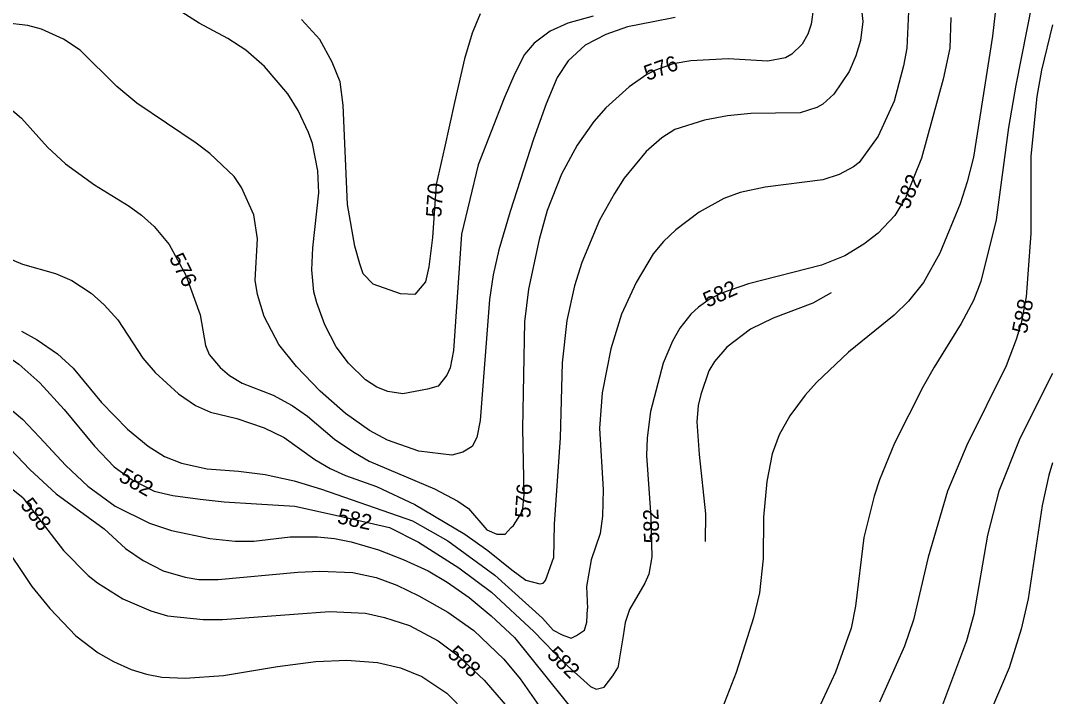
# Model space of a CAD drawing. Extents: x -709418 to -703832, y -1161719 to -1157826.
# Drawn here: x -705388 to -704851, y -1158764 to -1158413 of the extents above; entities that cross this region are included whole.
import ezdxf

# ---------------------------------------------------------------- set-up
doc = ezdxf.new("R2010")
doc.units = 0
for name, color, linetype in [('120_vrstevnice hlavní', 7, 'Continuous'), ('121_vrstevnice hlavní_popis', 7, 'Continuous'), ('122_vrstevnice základní', 7, 'Continuous'), ('124_vrstevnice doplňková', 7, 'Continuous')]:
    doc.layers.add(name, color=color, linetype=linetype)

msp = doc.modelspace()

# ---------------------------------------------------------------- linework, layer by layer
at = {"layer": '120_vrstevnice hlavní'}
for points in [[(-704925.9, -1158404.32), (-704926.9, -1158427.2), (-704928.62, -1158436.35), (-704933.48, -1158454.66), (-704941.77, -1158472.96), (-704951.78, -1158486.55), (-704954.64, -1158488.84), (-704962.08, -1158492.84), (-704970.66, -1158495.7), (-705000.7, -1158499.42), (-705013.57, -1158502.28), (-705022.15, -1158505.43), (-705035.02, -1158512.44), (-705047.03, -1158521.59), (-705053.47, -1158527.74), (-705058.9, -1158534.17), (-705067.77, -1158549.05), (-705075.35, -1158565.49), (-705080.93, -1158583.66), (-705085.5, -1158606.54), (-705086.79, -1158624.84), (-705084.93, -1158656.88), (-705085.22, -1158670.61), (-705086.5, -1158679.76), (-705091.08, -1158693.49), (-705093.51, -1158707.22), (-705093.08, -1158718.8)], [(-705148.87, -1158409.31), (-705153.04, -1158419.25), (-705157.06, -1158432.63), (-705162.32, -1158455.44), (-705167.42, -1158478.94), (-705171.88, -1158498.16), (-705173.73, -1158525.62), (-705175.6, -1158540.89), (-705177.44, -1158548.82), (-705182.82, -1158555.29), (-705190.41, -1158554.9), (-705204.52, -1158549.9), (-705209.82, -1158544.51), (-705211.54, -1158539.29), (-705214.11, -1158530.18), (-705218, -1158508.42), (-705220.13, -1158456.85), (-705221.69, -1158444.57), (-705225.93, -1158434.42), (-705232.4, -1158422.54), (-705241.96, -1158412.19)], [(-705387.51, -1158574.38), (-705379.5, -1158578.91), (-705368.91, -1158586.16), (-705360.73, -1158593.73), (-705345.92, -1158611.5), (-705332.46, -1158625.43), (-705321.71, -1158634.22), (-705313.17, -1158639.57), (-705304.28, -1158643.04), (-705290.94, -1158646.02), (-705274.65, -1158647.28), (-705260.79, -1158649.06), (-705245.73, -1158652.22), (-705231.53, -1158656.57), (-705184.04, -1158673.18), (-705165.73, -1158683.48), (-705141.28, -1158701.36), (-705116.54, -1158723.81), (-705110.96, -1158730.1), (-705106.29, -1158732.44), (-705101.58, -1158734.1), (-705098.7, -1158732.82), (-705094.54, -1158730.05), (-705093.48, -1158725.82), (-705093.08, -1158718.8)], [(-704851.18, -1158596.39), (-704868.12, -1158630.28), (-704878.99, -1158657.74), (-704884.85, -1158680.62), (-704892, -1158721.81), (-704895.87, -1158735.54), (-704913.03, -1158781.3), (-704926.76, -1158822.49), (-704931.48, -1158840.79), (-704934.05, -1158859.1), (-704935.91, -1158891.14), (-704937.34, -1158946.05), (-704939.91, -1158964.36), (-704944.92, -1158982.66), (-704952.79, -1159000.97), (-704961.51, -1159013.84), (-704968.8, -1159021.56)], [(-705398.7, -1158682.62), (-705382.26, -1158707.22), (-705372.82, -1158718.66), (-705359.23, -1158732.96), (-705347.65, -1158741.83), (-705339.64, -1158746.41), (-705330.48, -1158750.55), (-705322.47, -1158752.98), (-705314.47, -1158754.41), (-705302.45, -1158754.99), (-705282.43, -1158753.56), (-705254.4, -1158748.98), (-705234.38, -1158746.41), (-705218.36, -1158745.69), (-705202.34, -1158746.83), (-705190.33, -1158749.55), (-705179.32, -1158754.13), (-705166.3, -1158762.85), (-705155.72, -1158773.58)]]:
    msp.add_lwpolyline(points, dxfattribs=at)
at = {"layer": '122_vrstevnice základní'}
for points in [[(-704958.36, -1158335.1), (-704949.78, -1158413.18), (-704950.93, -1158423.2), (-704953.36, -1158431.2), (-704956.93, -1158439.21), (-704964.94, -1158451.08), (-704970.66, -1158456.23), (-704973.81, -1158458.09), (-704982.39, -1158460.81), (-705008.13, -1158461.09), (-705020.15, -1158462.38), (-705032.16, -1158464.53), (-705047.6, -1158469.53), (-705054.47, -1158473.82), (-705062.48, -1158480.97), (-705073.92, -1158494.84), (-705079.07, -1158502.71), (-705086.79, -1158516.73), (-705096.09, -1158538.75), (-705099.8, -1158550.76), (-705103.81, -1158568.78), (-705106.24, -1158590.81), (-705107.24, -1158629.99), (-705110.39, -1158674.9), (-705110.82, -1158692.49)], [(-704876.42, -1158369.14), (-704882.28, -1158420.91), (-704892.29, -1158483.83), (-704895.44, -1158496.7), (-704899.16, -1158508.15), (-704909.74, -1158533.89), (-704918.18, -1158549.05), (-704926.04, -1158558.77), (-704933.48, -1158566.06), (-704957.22, -1158585.37), (-704973.95, -1158601.1), (-704979.82, -1158607.68), (-704987.82, -1158618.41), (-704993.26, -1158628.28), (-704996.98, -1158638.29), (-704999.69, -1158652.59), (-705001.41, -1158671.18), (-705001.7, -1158692.92), (-705003.56, -1158710.65), (-705006.7, -1158723.52), (-705015.71, -1158752.13), (-705029.01, -1158786.45), (-705033.59, -1158795.03), (-705041.74, -1158803.75)], [(-704858.68, -1158388.3), (-704870.27, -1158446.36), (-704873.98, -1158468.39), (-704880.42, -1158516.44), (-704888.43, -1158548.48), (-704892.15, -1158558.49), (-704898.58, -1158570.5), (-704912.74, -1158593.09), (-704918.32, -1158603.25), (-704933.34, -1158632.71), (-704941.2, -1158651.73), (-704943.92, -1158660.31), (-704949.21, -1158681.76), (-704953.64, -1158717.52), (-704955.79, -1158728.96), (-704963.94, -1158751.84), (-704986.54, -1158800.47)], [(-705090.15, -1158410.41), (-705103.21, -1158414.12), (-705112.5, -1158418.2), (-705120.77, -1158424.51), (-705125.78, -1158430.49), (-705130.8, -1158440.25), (-705136.41, -1158453.07), (-705150, -1158487.84), (-705158.58, -1158523.88), (-705162.79, -1158584.46), (-705164.58, -1158593.53), (-705166.28, -1158597.36), (-705170.71, -1158603.08), (-705176.31, -1158604.65), (-705189.22, -1158607.11), (-705196.91, -1158605.82), (-705202.63, -1158603.54), (-705208.64, -1158599.67), (-705217.36, -1158591.09), (-705223.8, -1158582.51), (-705229.66, -1158571.07), (-705233.95, -1158559.63), (-705235.38, -1158553.91), (-705236.53, -1158542.47), (-705235.95, -1158531.03), (-705232.81, -1158502.42), (-705233.38, -1158490.98), (-705236.24, -1158476.68), (-705238.24, -1158470.96), (-705243.68, -1158459.52), (-705248.97, -1158450.94), (-705261.12, -1158436.64), (-705270.85, -1158428.2), (-705280.14, -1158422.05), (-705295.16, -1158414.04), (-705305.6, -1158407.61)], [(-704975.53, -1158406.03), (-704976.67, -1158414.61), (-704978.39, -1158419.76), (-704981.39, -1158425.05), (-704986.68, -1158430.34), (-704990.11, -1158432.21), (-704999.27, -1158433.92), (-705019.86, -1158432.63), (-705039.31, -1158433.64), (-705048.46, -1158435.35), (-705057.61, -1158438.5), (-705062.19, -1158440.79), (-705071.34, -1158447.22), (-705083.5, -1158458.23), (-705089.79, -1158465.24), (-705098.37, -1158477.54), (-705106.67, -1158492.7), (-705114.1, -1158511.58), (-705118.25, -1158526.74), (-705123.69, -1158552.48), (-705125.83, -1158569.64), (-705126.83, -1158625.13), (-705126.12, -1158659.45), (-705127.12, -1158668.46)], [(-705047.44, -1158411.23), (-705058.94, -1158413.41), (-705072.21, -1158416.01), (-705083.55, -1158420.07), (-705094.22, -1158425.51), (-705103.18, -1158433.7), (-705108.88, -1158442.42), (-705114.51, -1158456.14), (-705121.12, -1158474.46), (-705133.27, -1158512.15), (-705139.28, -1158532.17), (-705142.14, -1158545.04), (-705143.99, -1158557.91), (-705148.86, -1158620.84), (-705150.57, -1158629.71), (-705153.01, -1158634.43)], [(-704904.02, -1158411.18), (-704904.59, -1158427.2), (-704908.02, -1158443.22), (-704919.32, -1158484.41), (-704927.61, -1158505), (-704933.19, -1158514.15), (-704941.77, -1158523.45), (-704949.21, -1158529.17), (-704959.22, -1158535.17), (-704971.23, -1158540.04), (-705009.28, -1158549.76), (-705023.29, -1158554.62), (-705029.3, -1158557.63), (-705035.31, -1158561.92), (-705039.31, -1158565.64), (-705045.03, -1158572.79), (-705048.75, -1158579.65), (-705053.61, -1158591.09), (-705060.33, -1158616.26), (-705062.05, -1158629.99), (-705062.33, -1158639.15), (-705060.05, -1158671.18), (-705059.62, -1158691.77), (-705061.19, -1158700.93), (-705063.19, -1158705.5), (-705071.2, -1158719.23), (-705073.49, -1158726.1), (-705074.49, -1158732.96), (-705077.3, -1158749.62)], [(-705153.01, -1158634.43), (-705157.95, -1158637.45), (-705163.59, -1158638.94), (-705180.75, -1158636.86), (-705197.2, -1158631.14), (-705206.49, -1158626.13), (-705218.93, -1158617.26), (-705232.09, -1158605.68), (-705244.53, -1158592.81), (-705253.69, -1158581.37), (-705261.27, -1158566.78), (-705264.7, -1158555.34), (-705265.98, -1158547.9), (-705264.84, -1158526.31), (-705266.7, -1158513.86), (-705273.14, -1158499.56), (-705276.85, -1158493.84), (-705289.58, -1158481.97), (-705296.73, -1158476.54), (-705327.48, -1158455.8), (-705337.92, -1158447.08), (-705357.09, -1158428.2), (-705365.67, -1158422.48), (-705377.11, -1158417.19), (-705384.26, -1158415.33), (-705396.27, -1158413.9)], [(-704851.18, -1158414.92), (-704856.82, -1158438.64), (-704859.26, -1158452.37), (-704862.4, -1158483.26), (-704862.4, -1158523.59), (-704864.83, -1158556.48), (-704867.41, -1158570.21), (-704869.98, -1158578.79), (-704875.27, -1158592.52), (-704895.72, -1158633.71), (-704905.73, -1158657.74), (-704915.74, -1158692.06), (-704923.47, -1158724.67), (-704928.19, -1158738.4), (-704941.2, -1158767.57)], [(-705397.99, -1158454.66), (-705387.55, -1158463.53), (-705373.96, -1158478.68), (-705364.67, -1158487.27), (-705349.51, -1158498.28), (-705331.63, -1158509.29), (-705325.05, -1158514.01), (-705318.47, -1158519.87), (-705310.75, -1158529.31), (-705302.03, -1158545.33), (-705294.59, -1158565.92), (-705291.87, -1158581.94), (-705289.87, -1158586.52), (-705284.15, -1158593.24), (-705279.29, -1158597.53), (-705272.71, -1158601.39), (-705256.69, -1158607.68), (-705246.68, -1158613.12), (-705238.67, -1158618.69), (-705224.66, -1158630.56), (-705214.64, -1158637.43), (-705206.64, -1158642.01), (-705172.6, -1158656.45), (-705160.59, -1158662.89), (-705155.01, -1158666.75), (-705145.42, -1158677.72), (-705140.24, -1158679.99), (-705135.88, -1158679.98), (-705132.73, -1158676.55), (-705131.52, -1158675.6), (-705127.12, -1158668.46)], [(-705386.69, -1158661.31), (-705408.14, -1158644.15), (-705424.3, -1158627.28), (-705442.32, -1158611.69), (-705460.34, -1158599.67), (-705491.23, -1158581.37), (-705514.4, -1158566.64), (-705544.93, -1158548.13), (-705563.17, -1158538.13), (-705579.89, -1158532.14), (-705597.13, -1158527.44), (-705612.66, -1158523.78), (-705623.59, -1158521.67), (-705633.6, -1158521.4), (-705642.83, -1158521.87), (-705650.19, -1158523.71), (-705663.38, -1158529.46), (-705680.3, -1158538.18), (-705697.17, -1158548.9), (-705710.04, -1158555.91), (-705734.64, -1158564.78)], [(-705574.04, -1158521.74), (-705560.05, -1158528.31), (-705546.92, -1158535.73), (-705535.6, -1158542.94), (-705514.8, -1158556.21), (-705482.74, -1158573.13), (-705468.73, -1158581.45), (-705445.38, -1158595.08), (-705411, -1158618.69), (-705396.84, -1158632.14), (-705383.26, -1158646.44), (-705369.53, -1158659.02), (-705344.64, -1158677.33)], [(-705402.85, -1158533.03), (-705387.12, -1158539.61), (-705369.96, -1158544.47), (-705361.38, -1158548.05), (-705351.36, -1158554.62), (-705344.5, -1158560.63), (-705337.49, -1158568.5), (-705324.48, -1158588.52), (-705318.04, -1158595.96), (-705305.89, -1158606.97), (-705297.02, -1158613.12), (-705289.15, -1158616.55), (-705275.57, -1158619.84), (-705261.27, -1158624.7), (-705250.97, -1158629.71), (-705234.95, -1158641.15), (-705226.94, -1158645.87), (-705218.93, -1158649.58), (-705202.92, -1158655.31), (-705182.9, -1158664.6), (-705156.87, -1158680.05), (-705144.85, -1158688.63), (-705132.41, -1158698.64), (-705125.17, -1158703.93), (-705117.78, -1158705.93), (-705116.1, -1158705.59), (-705114.83, -1158704.11), (-705110.82, -1158692.49)], [(-705461.78, -1158547.99), (-705449.82, -1158555.07), (-705402.25, -1158582.31), (-705388.94, -1158591.62), (-705378.03, -1158601.26), (-705365.41, -1158615.26), (-705349.59, -1158634.34), (-705339.37, -1158645), (-705329.99, -1158651.73), (-705318.52, -1158657.68), (-705308.78, -1158659.95), (-705294.58, -1158661.9), (-705282.09, -1158663.16)], [(-705396.68, -1158612.14), (-705386.97, -1158620.23), (-705378.12, -1158629.51), (-705364.5, -1158644.29), (-705353.09, -1158655.13), (-705338.78, -1158665.46), (-705321.05, -1158674.33), (-705309.6, -1158678.19), (-705289.58, -1158682.33), (-705276.43, -1158683.77), (-705266.7, -1158683.77), (-705247.82, -1158681.48), (-705233.52, -1158681.48), (-705224.66, -1158682.33), (-705216.07, -1158684.05), (-705201.77, -1158688.2), (-705188.9, -1158693.2), (-705176.03, -1158699.21), (-705166.02, -1158705.07), (-705154.58, -1158712.94), (-705143.14, -1158722.52), (-705130.98, -1158733.82), (-705087.83, -1158787.66)], [(-704851.18, -1158643.01), (-704853.1, -1158649.44), (-704856.54, -1158665.17), (-704863.69, -1158713.8), (-704867.41, -1158729.53), (-704873.7, -1158749.55), (-704888.29, -1158783.88)], [(-705386.69, -1158661.31), (-705365.67, -1158688.49), (-705352.8, -1158701.5), (-705348.08, -1158705.36), (-705334.78, -1158713.8), (-705320.19, -1158719.95), (-705311.61, -1158722.52), (-705293.02, -1158724.52), (-705283, -1158724.52), (-705227.23, -1158720.38), (-705208.64, -1158721.09), (-705198.63, -1158723.38), (-705185.76, -1158727.67), (-705170.74, -1158735.54), (-705160.3, -1158743.4), (-705146.85, -1158755.99), (-705133.7, -1158771.29)], [(-705282.09, -1158663.16), (-705265.32, -1158664.27), (-705245.3, -1158665.57), (-705222.55, -1158670.48), (-705196.05, -1158676.61), (-705181.04, -1158684.2), (-705160.01, -1158697.5), (-705142.99, -1158710.22), (-705120.97, -1158730.67), (-705105.24, -1158746.98), (-705091.51, -1158759.28), (-705088.48, -1158760.8), (-705084.43, -1158759.72), (-705079.88, -1158753.73), (-705077.3, -1158749.62)], [(-705344.64, -1158677.33), (-705333.49, -1158687.48), (-705324.34, -1158693.78), (-705313.9, -1158699.07), (-705302.45, -1158702.5), (-705295.3, -1158703.64), (-705285.29, -1158703.64), (-705243.82, -1158699.78), (-705232.38, -1158699.35), (-705215.22, -1158700.07), (-705203.06, -1158702.64), (-705192.33, -1158706.65), (-705180.89, -1158712.08), (-705165.73, -1158720.66), (-705152.29, -1158730.25), (-705136.56, -1158745.12), (-705128.12, -1158755.27), (-705117.11, -1158771)]]:
    msp.add_lwpolyline(points, dxfattribs=at)
at = {"layer": '124_vrstevnice doplňková'}
msp.add_lwpolyline([(-704966.23, -1158554.48), (-704975.81, -1158559.92), (-704996.4, -1158567.64), (-705008.28, -1158573.36), (-705020.57, -1158582.8), (-705027.01, -1158590.23), (-705029.87, -1158595.1), (-705034.16, -1158607.4), (-705035.45, -1158613.12), (-705036.16, -1158621.55), (-705035.02, -1158638.57), (-705031.73, -1158669.46), (-705031.87, -1158683.91)], dxfattribs=at)

# ---------------------------------------------------------------- texts
at = {"layer": '121_vrstevnice hlavní_popis'}
for s, rotation, p in [('576', 19.8813, (-705061.96, -1158444.21)), ('582', 67.1041, (-704925.97, -1158511.44)), ('570', 86.4109, (-705169.17, -1158515.37)), ('576', 296.9609, (-705310.98, -1158536.31)), ('582', 24.2109, (-705030.66, -1158562.25)), ('588', 78.5836, (-704864.51, -1158576.08)), ('582', 330.4462, (-705337.54, -1158652.02)), ('576', 86.5222, (-705122.86, -1158671.82)), ('588', 307.4443, (-705388.56, -1158664.95)), ('582', 347.7181, (-705223.71, -1158674.26)), ('582', 91.9399, (-705055.62, -1158684.64)), ('588', 317.7334, (-705166.41, -1158743.12)), ('582', 315.41, (-705114.63, -1158743.26))]:
    msp.add_text(s, height=8, rotation=rotation, dxfattribs=at).set_placement(p)

doc.saveas('drawing.dxf')
